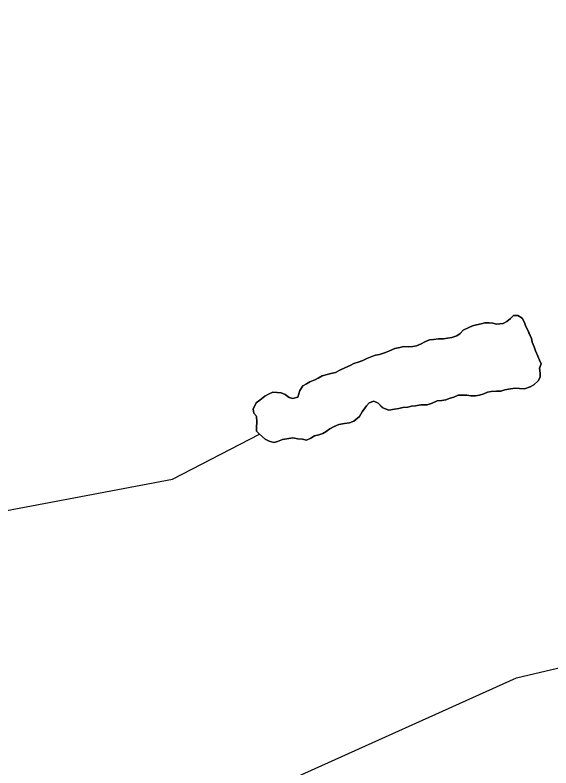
# Model space of a CAD drawing. Extents: x 3180038 to 3217926, y 922069 to 947485.
# Drawn here: x 3193055 to 3193476, y 931428 to 932020 of the extents above; entities that cross this region are included whole.
import ezdxf

# ---------------------------------------------------------------- set-up
doc = ezdxf.new("R2010")
doc.units = 0
for name, color, linetype in [('V-ROAD-CNTR', 7, 'Continuous'), ('V-SITE-VEGE', 7, 'Continuous'), ('V-TOPO-SHOR', 7, 'Continuous'), ('V-WETL-SWMP', 7, 'Continuous')]:
    doc.layers.add(name, color=color, linetype=linetype)

msp = doc.modelspace()

# ---------------------------------------------------------------- linework, layer by layer
at = {"layer": 'V-ROAD-CNTR'}
msp.add_spline([(3190883.11, 931625.96), (3191324.69, 931711.54), (3191783.16, 931784.74), (3192183.99, 931861.53), (3192450.53, 931911.78), (3192533.98, 931939.42), (3192579.21, 931974.98), (3192650.75, 932051.82), (3192722.85, 932059.25), (3192919.24, 932122.24), (3193196.7, 932214.3), (3193390.73, 932283.32), (3193596.74, 932381.43), (3193810.32, 932493.25), (3193961.5, 932582.77), (3194195.73, 932715.99), (3194388.87, 932830.63), (3194615.44, 932953.49), (3194773.52, 933009.16), (3194936.18, 933060.22), (3195089.56, 933092.92), (3195267.39, 933093.61), (3195362.47, 933097.08), (3195546.01, 933098.82), (3195769.91, 933097.41), (3195942.44, 933091.85), (3196104.87, 933096.21), (3196211.33, 933092.59), (3196376.96, 933082), (3196525.87, 933080.94), (3196707.77, 933087.97), (3196883.4, 933087.97), (3197078.56, 933094.29), (3197228.23, 933084.54), (3197336.84, 933053.8), (3197413.49, 933012.4), (3197553.77, 932960.59), (3197689.83, 932913.02), (3197822.25, 932876.4), (3197956.68, 932845.72), (3198116.14, 932804.13)], degree=3, dxfattribs=at)
at = {"layer": 'V-SITE-VEGE'}
for p, q in [((3193444.51, 931781.47), (3193447.02, 931783.8)), ((3193447.02, 931783.8), (3193450.48, 931783.83)), ((3193450.48, 931783.83), (3193453.72, 931781.79)), ((3193414.83, 931775.65), (3193417.82, 931776.37)), ((3193417.82, 931776.37), (3193421.5, 931777.33)), ((3193421.5, 931777.33), (3193424.49, 931778.05)), ((3193424.49, 931778.05), (3193427.72, 931778.08)), ((3193427.72, 931778.08), (3193430.72, 931777.65)), ((3193430.72, 931777.65), (3193433.72, 931776.99)), ((3193433.72, 931776.99), (3193438.78, 931777.5)), ((3193438.78, 931777.5), (3193441.76, 931779.14)), ((3193441.76, 931779.14), (3193444.51, 931781.47)), ((3193453.72, 931781.79), (3193455.6, 931778.35)), ((3193455.6, 931778.35), (3193456.56, 931775.13)), ((3193404.98, 931769.57), (3193407.49, 931772.36)), ((3193407.49, 931772.36), (3193411.85, 931774.47)), ((3193411.85, 931774.47), (3193414.83, 931775.65)), ((3193456.56, 931775.13), (3193458.2, 931772.15)), ((3193458.2, 931772.15), (3193461.02, 931765.73)), ((3193377.39, 931763.08), (3193381.06, 931764.73)), ((3193381.06, 931764.73), (3193384.05, 931764.99)), ((3193384.05, 931764.99), (3193387.96, 931765.49)), ((3193387.96, 931765.49), (3193391.88, 931765.52)), ((3193391.88, 931765.52), (3193395.11, 931766.01)), ((3193395.11, 931766.01), (3193398.56, 931766.51)), ((3193398.56, 931766.51), (3193402.46, 931767.7)), ((3193402.46, 931767.7), (3193404.98, 931769.57)), ((3193461.02, 931765.73), (3193461.75, 931762.74)), ((3193353.7, 931757.78), (3193357.61, 931758.74)), ((3193357.61, 931758.74), (3193360.83, 931759.46)), ((3193360.83, 931759.46), (3193364.29, 931759.26)), ((3193364.29, 931759.26), (3193367.74, 931759.53)), ((3193367.74, 931759.53), (3193370.73, 931760.02)), ((3193370.73, 931760.02), (3193374.41, 931761.44)), ((3193374.41, 931761.44), (3193377.39, 931763.08)), ((3193461.75, 931762.74), (3193463.16, 931759.07)), ((3193463.16, 931759.07), (3193464.34, 931756.08)), ((3193335.55, 931751.61), (3193338.54, 931752.56)), ((3193338.54, 931752.56), (3193341.76, 931753.06)), ((3193341.76, 931753.06), (3193346.35, 931754.71)), ((3193346.35, 931754.71), (3193349.57, 931756.13)), ((3193349.57, 931756.13), (3193353.7, 931757.78)), ((3193464.34, 931756.08), (3193466, 931751.95)), ((3193321.55, 931745.95), (3193324.76, 931747.13)), ((3193324.76, 931747.13), (3193328.44, 931748.32)), ((3193328.44, 931748.32), (3193331.65, 931749.96)), ((3193331.65, 931749.96), (3193335.55, 931751.61)), ((3193466, 931751.95), (3193467.41, 931748.73)), ((3193467.41, 931748.73), (3193468.59, 931745.75)), ((3193307.1, 931738.89), (3193310.54, 931740.77)), ((3193310.54, 931740.77), (3193314.43, 931742.65)), ((3193314.43, 931742.65), (3193318.56, 931744.54)), ((3193318.56, 931744.54), (3193321.55, 931745.95)), ((3193468.59, 931745.75), (3193467.47, 931742.28)), ((3193467.47, 931742.28), (3193467.97, 931738.6)), ((3193290.79, 931733.21), (3193293.54, 931734.61)), ((3193293.54, 931734.61), (3193296.52, 931736.26)), ((3193296.52, 931736.26), (3193300.43, 931737.45)), ((3193300.43, 931737.45), (3193303.42, 931738.17)), ((3193303.42, 931738.17), (3193307.1, 931738.89)), ((3193468, 931735.37), (3193466.41, 931732.36)), ((3193467.97, 931738.6), (3193468, 931735.37)), ((3193281.38, 931728.51), (3193284.14, 931730.14)), ((3193284.14, 931730.14), (3193286.88, 931731.56)), ((3193286.88, 931731.56), (3193290.79, 931733.21)), ((3193462.99, 931729.33), (3193460.01, 931727.69)), ((3193466.41, 931732.36), (3193462.99, 931729.33)), ((3193254.48, 931722.03), (3193257.69, 931723.44)), ((3193257.69, 931723.44), (3193261.15, 931723.24)), ((3193261.15, 931723.24), (3193264.38, 931723.04)), ((3193264.38, 931723.04), (3193267.62, 931721.69)), ((3193277.55, 931719.71), (3193278.89, 931724.79)), ((3193278.89, 931724.79), (3193281.38, 931728.51)), ((3193426.4, 931723.68), (3193423.65, 931722.27)), ((3193429.39, 931724.17), (3193426.4, 931723.68)), ((3193433.53, 931724.44), (3193429.39, 931724.17)), ((3193436.99, 931724.24), (3193433.53, 931724.44)), ((3193440.21, 931725.43), (3193436.99, 931724.24)), ((3193444.58, 931726.16), (3193440.21, 931725.43)), ((3193448.26, 931726.66), (3193444.58, 931726.16)), ((3193451.72, 931726.46), (3193448.26, 931726.66)), ((3193455.64, 931726.27), (3193451.72, 931726.46)), ((3193460.01, 931727.69), (3193455.64, 931726.27)), ((3193244.63, 931715.24), (3193247.61, 931717.35)), ((3193247.61, 931717.35), (3193251.5, 931720.38)), ((3193251.5, 931720.38), (3193254.48, 931722.03)), ((3193267.62, 931721.69), (3193270.64, 931719.41)), ((3193270.64, 931719.41), (3193273.64, 931718.52)), ((3193273.64, 931718.52), (3193277.55, 931719.71)), ((3193390.51, 931716.88), (3193386.83, 931716.62)), ((3193393.73, 931717.6), (3193390.51, 931716.88)), ((3193397.17, 931718.79), (3193393.73, 931717.6)), ((3193400.16, 931719.74), (3193397.17, 931718.79)), ((3193403.38, 931721.15), (3193400.16, 931719.74)), ((3193406.83, 931721.19), (3193403.38, 931721.15)), ((3193410.29, 931721.22), (3193406.83, 931721.19)), ((3193413.52, 931720.56), (3193410.29, 931721.22)), ((3193416.98, 931720.59), (3193413.52, 931720.56)), ((3193420.2, 931721.08), (3193416.98, 931720.59)), ((3193423.65, 931722.27), (3193420.2, 931721.08)), ((3193242.38, 931710.15), (3193244.63, 931715.24)), ((3193331.32, 931712.85), (3193327.9, 931708.21)), ((3193333.6, 931715.18), (3193331.32, 931712.85)), ((3193337.27, 931716.37), (3193333.6, 931715.18)), ((3193340.52, 931714.79), (3193337.27, 931716.37)), ((3193343.77, 931711.59), (3193340.52, 931714.79)), ((3193345.62, 931710.69), (3193343.77, 931711.59)), ((3193359.91, 931711.52), (3193356.92, 931710.79)), ((3193363.82, 931711.78), (3193359.91, 931711.52)), ((3193366.81, 931712.5), (3193363.82, 931711.78)), ((3193370.04, 931712.76), (3193366.81, 931712.5)), ((3193374.18, 931713.73), (3193370.04, 931712.76)), ((3193379.02, 931713.54), (3193374.18, 931713.73)), ((3193382.92, 931714.96), (3193379.02, 931713.54)), ((3193386.83, 931716.62), (3193382.92, 931714.96)), ((3193242.87, 931707.16), (3193242.38, 931710.15)), ((3193244.97, 931704.65), (3193242.87, 931707.16)), ((3193327.9, 931708.21), (3193325.87, 931704.5)), ((3193349.1, 931709.34), (3193345.62, 931710.69)), ((3193353.47, 931710.3), (3193349.1, 931709.34)), ((3193356.92, 931710.79), (3193353.47, 931710.3)), ((3193245.24, 931700.04), (3193244.97, 931704.65)), ((3193245.05, 931696.12), (3193245.24, 931700.04)), ((3193318.08, 931699.59), (3193314.17, 931698.86)), ((3193321.52, 931700.77), (3193318.08, 931699.59)), ((3193325.87, 931704.5), (3193321.52, 931700.77)), ((3193245.08, 931692.89), (3193245.05, 931696.12)), ((3193302.68, 931694.83), (3193299.71, 931692.73)), ((3193306.12, 931696.71), (3193302.68, 931694.83)), ((3193309.56, 931698.12), (3193306.12, 931696.71)), ((3193314.17, 931698.86), (3193309.56, 931698.12)), ((3193247.41, 931690.61), (3193245.08, 931692.89)), ((3193251.83, 931686.73), (3193247.41, 931690.61)), ((3193273.48, 931687.64), (3193270.49, 931687.15)), ((3193277.4, 931686.98), (3193273.48, 931687.64)), ((3193287.77, 931687.54), (3193284.33, 931685.9)), ((3193290.52, 931689.18), (3193287.77, 931687.54)), ((3193293.97, 931690.14), (3193290.52, 931689.18)), ((3193297.19, 931691.09), (3193293.97, 931690.14)), ((3193299.71, 931692.73), (3193297.19, 931691.09)), ((3193254.83, 931685.15), (3193251.83, 931686.73)), ((3193258.53, 931684.04), (3193254.83, 931685.15)), ((3193261.52, 931684.75), (3193258.53, 931684.04)), ((3193265.43, 931686.4), (3193261.52, 931684.75)), ((3193270.49, 931687.15), (3193265.43, 931686.4)), ((3193281.1, 931686.56), (3193277.4, 931686.98)), ((3193284.33, 931685.9), (3193281.1, 931686.56))]:
    msp.add_line(p, q, dxfattribs=at)
at = {"layer": 'V-TOPO-SHOR'}
for points in [[(3192540.62, 931908.6), (3192571.02, 931905.22), (3192611.56, 931878.2), (3192881.8, 931614.72), (3192905.44, 931601.2), (3193000.02, 931621.47), (3193179.05, 931655.25), (3193247.41, 931690.61)], [(3193247.61, 931717.35), (3193244.63, 931715.24), (3193242.38, 931710.15), (3193242.87, 931707.16), (3193244.97, 931704.65), (3193245.24, 931700.04), (3193245.05, 931696.12), (3193245.08, 931692.89), (3193247.41, 931690.61), (3193251.83, 931686.73), (3193254.83, 931685.15), (3193258.53, 931684.04), (3193261.52, 931684.75), (3193265.43, 931686.4), (3193270.49, 931687.15), (3193273.48, 931687.64), (3193277.4, 931686.98), (3193281.1, 931686.56), (3193284.33, 931685.9), (3193287.77, 931687.54), (3193290.52, 931689.18), (3193293.97, 931690.14), (3193297.19, 931691.09), (3193299.71, 931692.73), (3193302.68, 931694.83), (3193306.12, 931696.71), (3193309.56, 931698.12), (3193314.17, 931698.86), (3193318.08, 931699.59), (3193321.52, 931700.77), (3193325.87, 931704.5), (3193327.9, 931708.21), (3193331.32, 931712.85), (3193333.6, 931715.18), (3193337.27, 931716.37), (3193340.52, 931714.79), (3193343.08, 931712.28), (3193343.77, 931711.59), (3193345.63, 931710.69), (3193349.1, 931709.34), (3193353.47, 931710.3), (3193356.92, 931710.79), (3193359.91, 931711.52), (3193363.82, 931711.78), (3193366.81, 931712.5), (3193370.04, 931712.76), (3193374.18, 931713.73), (3193379.02, 931713.54), (3193382.92, 931714.96), (3193386.83, 931716.62), (3193390.51, 931716.88), (3193393.73, 931717.6), (3193397.17, 931718.79), (3193400.16, 931719.74), (3193403.38, 931721.15), (3193406.83, 931721.19), (3193410.29, 931721.22), (3193413.52, 931720.56), (3193416.98, 931720.59), (3193420.2, 931721.08), (3193423.65, 931722.27), (3193426.4, 931723.68), (3193429.39, 931724.17), (3193433.53, 931724.44), (3193436.99, 931724.24), (3193440.21, 931725.43), (3193444.58, 931726.16), (3193448.26, 931726.66), (3193451.72, 931726.46), (3193455.64, 931726.27), (3193460.01, 931727.69), (3193462.99, 931729.33), (3193466.41, 931732.36), (3193468, 931735.37), (3193467.97, 931738.6), (3193467.47, 931742.28), (3193468.59, 931745.75), (3193467.41, 931748.73), (3193466, 931751.95), (3193464.34, 931756.08), (3193463.16, 931759.07), (3193461.75, 931762.74), (3193461.02, 931765.73), (3193459.61, 931768.94), (3193458.2, 931772.15), (3193456.56, 931775.13), (3193455.6, 931778.35), (3193453.73, 931781.79), (3193450.48, 931783.83), (3193447.02, 931783.8), (3193444.51, 931781.47), (3193441.76, 931779.14), (3193438.78, 931777.5), (3193433.72, 931776.99), (3193430.72, 931777.65), (3193427.72, 931778.08), (3193424.49, 931778.05), (3193421.5, 931777.33), (3193417.82, 931776.37), (3193414.83, 931775.65), (3193411.85, 931774.47)], [(3193411.85, 931774.47), (3193407.49, 931772.36), (3193404.98, 931769.57), (3193402.46, 931767.7), (3193398.56, 931766.51), (3193395.11, 931766.01), (3193391.88, 931765.52), (3193387.96, 931765.49), (3193384.05, 931764.99), (3193381.06, 931764.73), (3193377.39, 931763.08), (3193374.41, 931761.44), (3193370.73, 931760.02), (3193367.74, 931759.53), (3193364.29, 931759.26), (3193360.83, 931759.46), (3193357.61, 931758.74), (3193353.7, 931757.78), (3193349.57, 931756.13), (3193346.35, 931754.71), (3193341.76, 931753.06), (3193338.54, 931752.56), (3193335.55, 931751.61), (3193331.65, 931749.96), (3193328.44, 931748.32), (3193324.76, 931747.13), (3193321.55, 931745.95), (3193318.56, 931744.54), (3193314.43, 931742.65), (3193310.54, 931740.77), (3193307.1, 931738.89), (3193303.42, 931738.17), (3193300.43, 931737.45), (3193296.52, 931736.26), (3193293.54, 931734.61), (3193290.79, 931733.21), (3193286.88, 931731.56), (3193284.13, 931730.14), (3193281.38, 931728.51), (3193278.89, 931724.79), (3193277.55, 931719.71), (3193273.64, 931718.52), (3193270.64, 931719.41), (3193267.62, 931721.69), (3193264.38, 931723.04), (3193261.15, 931723.24), (3193257.69, 931723.44), (3193254.48, 931722.02), (3193251.5, 931720.38), (3193247.61, 931717.35)]]:
    msp.add_lwpolyline(points, dxfattribs=at)
at = {"layer": 'V-WETL-SWMP'}
for p, q in [((3193449.35, 931499.2), (3193599.74, 931534.61)), ((3193272.43, 931419.54), (3193449.35, 931499.2))]:
    msp.add_line(p, q, dxfattribs=at)

doc.saveas('drawing.dxf')
